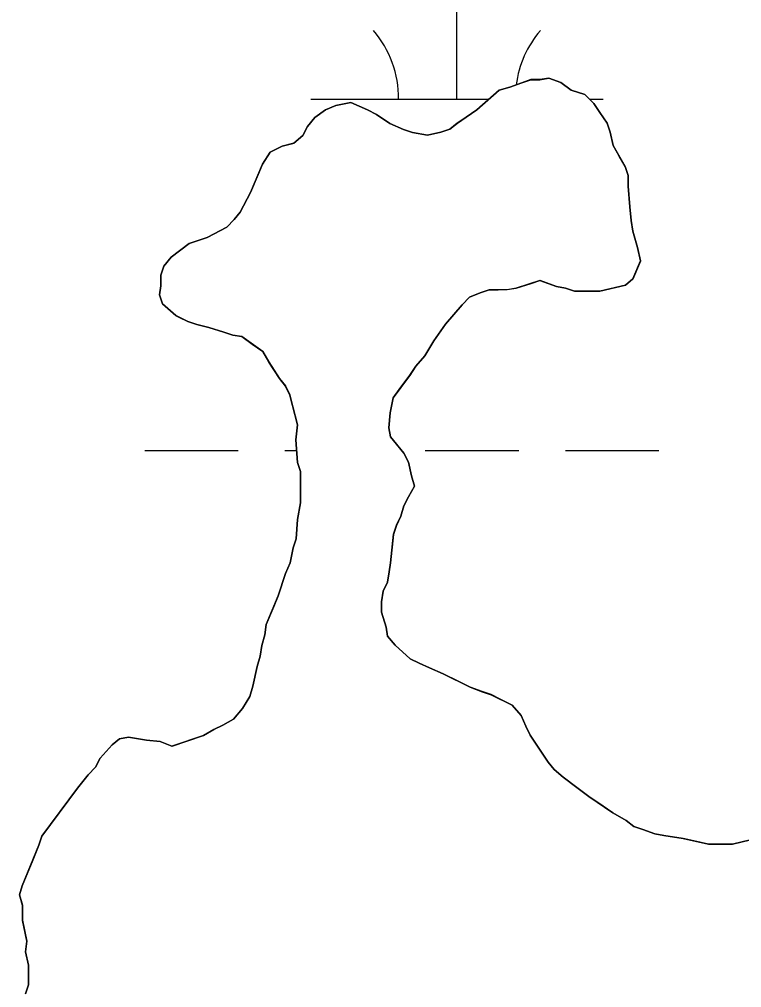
# Model space of a CAD drawing. Extents: x 3161564 to 3199464, y 849354 to 874788.
# Drawn here: x 3188549.7 to 3188796.9, y 857866.2 to 858197.4 of the extents above; entities that cross this region are included whole.
import ezdxf

# ---------------------------------------------------------------- set-up
doc = ezdxf.new("R2010")
doc.units = 0
for name, color, linetype in [('V-SITE-VEGE', 7, 'Continuous'), ('V-TOPO-SHOR', 7, 'Continuous'), ('V-WETL-SWMP', 7, 'Continuous')]:
    doc.layers.add(name, color=color, linetype=linetype)

msp = doc.modelspace()

# ---------------------------------------------------------------- linework, layer by layer
at = {"layer": 'V-SITE-VEGE'}
msp.add_lwpolyline([(3188551.76, 857864.13), (3188552.79, 857867.21), (3188552.78, 857873.88), (3188551.74, 857878.49), (3188552.25, 857882.08), (3188550.7, 857889.26), (3188550.69, 857894.39), (3188549.66, 857897.98), (3188550.68, 857901.06), (3188556.3, 857914.92), (3188557.33, 857917.99), (3188569.61, 857934.42), (3188573.2, 857939.05), (3188575.76, 857941.62), (3188577.29, 857944.7), (3188581.39, 857949.32), (3188583.95, 857951.37), (3188587.03, 857951.89), (3188593.18, 857950.87), (3188597.8, 857950.37), (3188601.9, 857948.83), (3188612.67, 857952.44), (3188616.26, 857954.5), (3188619.34, 857956.04), (3188622.92, 857958.1), (3188626, 857961.69), (3188628.55, 857965.8), (3188629.57, 857969.39), (3188631.1, 857976.06), (3188632.12, 857979.65), (3188632.63, 857983.25), (3188633.65, 857986.84), (3188634.16, 857990.43), (3188638.25, 858000.18), (3188640.8, 858007.88), (3188642.34, 858011.47), (3188643.35, 858016.6), (3188644.38, 858019.68), (3188644.88, 858026.35), (3188645.9, 858031.99), (3188645.88, 858042.77), (3188644.85, 858045.84), (3188644.32, 858053.53), (3188644.83, 858058.66), (3188642.25, 858068.92), (3188640.71, 858072), (3188638.65, 858074.56), (3188635.05, 858080.2), (3188633, 858083.78), (3188625.81, 858088.9), (3188622.73, 858089.41), (3188614.52, 858091.96), (3188610.41, 858092.98), (3188607.34, 858094), (3188603.23, 858096.05), (3188598.61, 858100.14), (3188597.58, 858103.22), (3188598.09, 858106.3), (3188598.08, 858109.89), (3188599.1, 858112.97), (3188601.66, 858116.05), (3188607.81, 858120.68), (3188613.96, 858122.74), (3188620.63, 858126.34), (3188623.19, 858128.9), (3188625.23, 858131.47), (3188628.81, 858138.15), (3188632.9, 858147.9), (3188635.46, 858152), (3188639.56, 858154.06), (3188643.66, 858155.09), (3188646.74, 858157.66), (3188648.27, 858160.74), (3188650.83, 858163.83), (3188654.42, 858166.39), (3188658.01, 858167.94), (3188663.13, 858168.97), (3188668.78, 858166.42), (3188671.86, 858164.88), (3188676.48, 858161.81), (3188681.1, 858159.77), (3188684.18, 858158.74), (3188689.31, 858157.73), (3188693.93, 858158.76), (3188697, 858159.79), (3188699.56, 858161.85), (3188702.64, 858163.9), (3188706.22, 858166.47), (3188713.91, 858173.15), (3188717.5, 858174.18), (3188721.6, 858175.73), (3188724.68, 858176.76), (3188727.75, 858176.76), (3188730.83, 858177.28), (3188734.94, 858175.74), (3188738.53, 858173.19), (3188743.15, 858171.65), (3188746.23, 858168.58), (3188748.29, 858165.51), (3188750.86, 858161.92), (3188751.88, 858158.84), (3188752.92, 858154.23), (3188757.03, 858147.05), (3188758.06, 858143.98), (3188758.07, 858140.39), (3188758.59, 858133.21), (3188759.11, 858128.59), (3188759.63, 858125), (3188761.18, 858119.36), (3188762.21, 858114.75), (3188759.65, 858108.59), (3188757.09, 858106.53), (3188748.38, 858104.47), (3188739.66, 858104.46), (3188736.58, 858105.48), (3188733.5, 858105.98), (3188727.85, 858108.03), (3188719.65, 858105.45), (3188716.57, 858104.93), (3188710.42, 858104.92), (3188707.34, 858103.89), (3188703.75, 858102.35), (3188701.19, 858099.78), (3188695.56, 858093.11), (3188691.47, 858087.46), (3188688.4, 858082.32), (3188685.32, 858078.73), (3188683.28, 858075.65), (3188677.64, 858067.95), (3188676.63, 858062.82), (3188676.12, 858057.69), (3188676.64, 858054.61), (3188681.26, 858048.97), (3188682.81, 858045.9), (3188683.84, 858041.28), (3188684.87, 858037.69), (3188682.82, 858034.1), (3188681.29, 858031.02), (3188680.27, 858027.43), (3188678.74, 858024.35), (3188677.71, 858021.27), (3188676.7, 858011.52), (3188675.69, 858004.85), (3188674.15, 858001.77), (3188673.64, 857998.18), (3188673.65, 857994.59), (3188675.2, 857989.46), (3188675.71, 857986.39), (3188678.28, 857983.31), (3188683.42, 857978.7), (3188686.5, 857977.17), (3188694.71, 857973.59), (3188703.95, 857968.99), (3188708.06, 857967.46), (3188711.13, 857966.44), (3188718.32, 857962.86), (3188721.4, 857959.27), (3188722.95, 857955.68), (3188724.49, 857952.6), (3188730.66, 857943.38), (3188732.71, 857940.82), (3188735.8, 857938.26), (3188744.53, 857931.6), (3188752.74, 857925.97), (3188757.36, 857923.41), (3188759.93, 857921.37), (3188763.01, 857920.35), (3188767.11, 857918.82), (3188776.86, 857917.29), (3188785.58, 857915.25), (3188793.79, 857915.26), (3188799.94, 857916.81)], dxfattribs=at)
at = {"layer": 'V-TOPO-SHOR'}
for points in [[(3188759.65, 858108.59), (3188762.21, 858114.75), (3188761.18, 858119.36), (3188759.63, 858125), (3188759.11, 858128.59), (3188758.59, 858133.21), (3188758.07, 858140.39), (3188758.06, 858143.98), (3188757.03, 858147.05), (3188754.98, 858150.64), (3188752.92, 858154.23), (3188751.89, 858158.84), (3188750.86, 858161.92), (3188748.29, 858165.51), (3188746.23, 858168.58), (3188743.15, 858171.65), (3188738.53, 858173.19), (3188734.94, 858175.74), (3188730.83, 858177.28), (3188727.75, 858176.76), (3188724.68, 858176.76), (3188721.6, 858175.73), (3188717.5, 858174.18), (3188713.91, 858173.15), (3188706.22, 858166.47), (3188702.64, 858163.9), (3188699.56, 858161.85), (3188697, 858159.79), (3188693.93, 858158.76), (3188689.31, 858157.73), (3188684.18, 858158.74), (3188681.1, 858159.77), (3188676.48, 858161.81), (3188671.86, 858164.88), (3188668.78, 858166.42), (3188663.13, 858168.97), (3188658.01, 858167.94), (3188654.42, 858166.39), (3188650.83, 858163.83), (3188648.27, 858160.74), (3188646.74, 858157.66), (3188643.66, 858155.09), (3188639.56, 858154.06), (3188635.46, 858152), (3188632.9, 858147.9), (3188631.37, 858144.3), (3188628.81, 858138.15), (3188625.23, 858131.47), (3188623.19, 858128.9), (3188620.63, 858126.34), (3188613.96, 858122.74), (3188610.89, 858121.71), (3188607.81, 858120.68), (3188601.66, 858116.05), (3188599.1, 858112.97), (3188598.08, 858109.89), (3188598.09, 858106.3), (3188597.58, 858103.22), (3188598.61, 858100.14), (3188603.23, 858096.05), (3188604.26, 858095.54), (3188607.34, 858094), (3188610.41, 858092.98), (3188614.52, 858091.96), (3188619.65, 858090.43), (3188622.73, 858089.41), (3188625.81, 858088.9), (3188629.4, 858086.34), (3188633, 858083.78), (3188635.05, 858080.2), (3188638.65, 858074.56), (3188640.71, 858072), (3188642.25, 858068.92), (3188643.28, 858064.82), (3188644.83, 858058.66), (3188644.32, 858053.53), (3188644.85, 858045.84), (3188645.88, 858042.77), (3188645.89, 858039.69), (3188645.89, 858035.07), (3188645.9, 858031.99), (3188644.88, 858026.35), (3188644.38, 858019.68), (3188643.35, 858016.6), (3188642.34, 858011.47), (3188640.8, 858007.88), (3188638.25, 858000.18), (3188636.72, 857996.59), (3188634.16, 857990.43), (3188633.65, 857986.84), (3188632.63, 857983.25), (3188632.12, 857979.65), (3188631.1, 857976.06), (3188629.57, 857969.39), (3188628.55, 857965.8), (3188626, 857961.69), (3188622.92, 857958.1), (3188619.34, 857956.04), (3188616.26, 857954.5), (3188612.67, 857952.44), (3188609.6, 857951.41)], [(3188799.94, 857916.81), (3188793.79, 857915.26), (3188789.17, 857915.26), (3188785.58, 857915.25), (3188781.48, 857916.27), (3188776.86, 857917.29), (3188770.19, 857918.31), (3188767.11, 857918.82), (3188763.01, 857920.35), (3188759.93, 857921.37), (3188757.36, 857923.42), (3188752.74, 857925.97), (3188747.61, 857929.56), (3188744.53, 857931.6), (3188740.42, 857934.68), (3188735.8, 857938.26), (3188732.71, 857940.82), (3188730.66, 857943.38), (3188728.6, 857946.46), (3188724.49, 857952.6), (3188722.95, 857955.68), (3188721.4, 857959.27), (3188718.32, 857962.86), (3188714.21, 857964.9), (3188711.13, 857966.44), (3188708.06, 857967.46), (3188703.95, 857968.99), (3188699.84, 857971.03), (3188694.71, 857973.59), (3188690.09, 857975.64), (3188686.5, 857977.17), (3188683.42, 857978.7), (3188678.28, 857983.31), (3188675.71, 857986.39), (3188675.2, 857989.46), (3188673.65, 857994.59), (3188673.64, 857998.18), (3188674.15, 858001.77), (3188675.69, 858004.85), (3188676.19, 858008.44), (3188676.7, 858011.52), (3188677.71, 858021.27), (3188678.74, 858024.35), (3188680.27, 858027.43), (3188681.29, 858031.02), (3188682.82, 858034.1), (3188684.87, 858037.69), (3188683.84, 858041.28), (3188682.81, 858045.9), (3188681.26, 858048.97), (3188678.69, 858052.05), (3188676.64, 858054.61), (3188676.12, 858057.69), (3188676.63, 858062.82), (3188677.64, 858067.95), (3188680.2, 858071.54), (3188683.28, 858075.65), (3188685.32, 858078.73), (3188688.4, 858082.32), (3188691.47, 858087.46), (3188695.56, 858093.11), (3188701.19, 858099.78), (3188703.75, 858102.35), (3188707.34, 858103.89), (3188710.42, 858104.92), (3188713.5, 858104.93), (3188716.57, 858104.94), (3188719.65, 858105.45), (3188724.78, 858107), (3188727.85, 858108.03), (3188733.5, 858105.98), (3188736.58, 858105.48), (3188739.66, 858104.46), (3188742.73, 858104.46), (3188748.38, 858104.47), (3188757.09, 858106.53), (3188759.65, 858108.59)], [(3188609.6, 857951.41), (3188604.98, 857949.86), (3188601.9, 857948.83), (3188597.8, 857950.37), (3188593.18, 857950.87), (3188587.03, 857951.89), (3188583.95, 857951.37), (3188581.39, 857949.32), (3188577.29, 857944.7), (3188575.76, 857941.62), (3188573.2, 857939.05), (3188569.61, 857934.42), (3188557.33, 857917.99)], [(3188557.33, 857917.99), (3188556.3, 857914.92), (3188554.26, 857909.78), (3188550.68, 857901.06), (3188549.66, 857897.98), (3188550.69, 857894.39), (3188550.7, 857889.26), (3188552.25, 857882.08), (3188551.74, 857878.49), (3188552.78, 857873.88), (3188552.79, 857867.21), (3188551.76, 857864.13)]]:
    msp.add_lwpolyline(points, dxfattribs=at)
at = {"layer": 'V-WETL-SWMP'}
for p, q in [((3188699.43, 858170.05), (3188699.43, 858206.05)), ((3188721.6, 858175.72), (3188724.68, 858176.75)), ((3188724.68, 858176.75), (3188727.75, 858176.75)), ((3188727.75, 858176.75), (3188730.83, 858177.27)), ((3188730.83, 858177.27), (3188734.94, 858175.74)), ((3188706.23, 858166.46), (3188713.91, 858173.14)), ((3188713.91, 858173.14), (3188717.5, 858174.18)), ((3188717.5, 858174.18), (3188721.6, 858175.72)), ((3188734.94, 858175.74), (3188738.53, 858173.18)), ((3188738.53, 858173.18), (3188743.15, 858171.65)), ((3188649.43, 858170.05), (3188710.35, 858170.05)), ((3188743.15, 858171.65), (3188746.23, 858168.57)), ((3188744.75, 858170.05), (3188749.43, 858170.05)), ((3188650.83, 858163.82), (3188654.42, 858166.39)), ((3188654.42, 858166.39), (3188658.01, 858167.93)), ((3188658.01, 858167.93), (3188663.14, 858168.97)), ((3188663.14, 858168.97), (3188668.78, 858166.41)), ((3188668.78, 858166.41), (3188671.86, 858164.88)), ((3188702.64, 858163.89), (3188706.23, 858166.46)), ((3188746.23, 858168.57), (3188748.29, 858165.5)), ((3188648.27, 858160.74), (3188650.83, 858163.82)), ((3188671.86, 858164.88), (3188676.48, 858161.8)), ((3188699.57, 858161.84), (3188702.64, 858163.89)), ((3188748.29, 858165.5), (3188750.86, 858161.91)), ((3188646.74, 858157.66), (3188648.27, 858160.74)), ((3188676.48, 858161.8), (3188681.1, 858159.76)), ((3188681.1, 858159.76), (3188684.18, 858158.74)), ((3188693.93, 858158.75), (3188697, 858159.78)), ((3188697, 858159.78), (3188699.57, 858161.84)), ((3188750.86, 858161.91), (3188751.89, 858158.84)), ((3188643.67, 858155.09), (3188646.74, 858157.66)), ((3188684.18, 858158.74), (3188689.31, 858157.72)), ((3188689.31, 858157.72), (3188693.93, 858158.75)), ((3188751.89, 858158.84), (3188752.92, 858154.22)), ((3188635.46, 858152), (3188639.56, 858154.06)), ((3188639.56, 858154.06), (3188643.67, 858155.09)), ((3188752.92, 858154.22), (3188757.04, 858147.05)), ((3188632.9, 858147.89), (3188635.46, 858152)), ((3188631.37, 858144.3), (3188632.9, 858147.89)), ((3188757.04, 858147.05), (3188758.07, 858143.97)), ((3188628.82, 858138.14), (3188631.37, 858144.3)), ((3188758.07, 858143.97), (3188758.07, 858140.38)), ((3188758.07, 858140.38), (3188758.59, 858133.2)), ((3188625.23, 858131.47), (3188628.82, 858138.14)), ((3188758.59, 858133.2), (3188759.11, 858128.59)), ((3188623.19, 858128.9), (3188625.23, 858131.47)), ((3188613.96, 858122.73), (3188620.63, 858126.33)), ((3188620.63, 858126.33), (3188623.19, 858128.9)), ((3188759.11, 858128.59), (3188759.63, 858125)), ((3188759.63, 858125), (3188761.18, 858119.36)), ((3188601.66, 858116.04), (3188607.81, 858120.67)), ((3188607.81, 858120.67), (3188613.96, 858122.73)), ((3188761.18, 858119.36), (3188762.21, 858114.74)), ((3188598.08, 858109.88), (3188599.1, 858112.96)), ((3188599.1, 858112.96), (3188601.66, 858116.04)), ((3188762.21, 858114.74), (3188759.66, 858108.58)), ((3188598.09, 858106.29), (3188598.08, 858109.88)), ((3188597.58, 858103.21), (3188598.09, 858106.29)), ((3188724.78, 858106.99), (3188719.65, 858105.45)), ((3188727.86, 858108.02), (3188724.78, 858106.99)), ((3188733.5, 858105.98), (3188727.86, 858108.02)), ((3188757.09, 858106.53), (3188748.38, 858104.46)), ((3188759.66, 858108.58), (3188757.09, 858106.53)), ((3188598.61, 858100.14), (3188597.58, 858103.21)), ((3188707.34, 858103.89), (3188703.76, 858102.34)), ((3188710.42, 858104.92), (3188707.34, 858103.89)), ((3188716.58, 858104.93), (3188710.42, 858104.92)), ((3188719.65, 858105.45), (3188716.58, 858104.93)), ((3188736.58, 858105.47), (3188733.5, 858105.98)), ((3188739.66, 858104.45), (3188736.58, 858105.47)), ((3188748.38, 858104.46), (3188739.66, 858104.45)), ((3188603.23, 858096.04), (3188598.61, 858100.14)), ((3188701.2, 858099.78), (3188695.56, 858093.1)), ((3188703.76, 858102.34), (3188701.2, 858099.78)), ((3188607.34, 858094), (3188603.23, 858096.04)), ((3188610.42, 858092.98), (3188607.34, 858094)), ((3188695.56, 858093.1), (3188691.47, 858087.45)), ((3188614.52, 858091.96), (3188610.42, 858092.98)), ((3188619.65, 858090.42), (3188614.52, 858091.96)), ((3188622.73, 858089.4), (3188619.65, 858090.42)), ((3188625.81, 858088.89), (3188622.73, 858089.4)), ((3188633, 858083.78), (3188625.81, 858088.89)), ((3188691.47, 858087.45), (3188688.4, 858082.32)), ((3188635.06, 858080.19), (3188633, 858083.78)), ((3188638.65, 858074.55), (3188635.06, 858080.19)), ((3188688.4, 858082.32), (3188685.33, 858078.72)), ((3188685.33, 858078.72), (3188683.28, 858075.64)), ((3188640.71, 858071.99), (3188638.65, 858074.55)), ((3188683.28, 858075.64), (3188680.21, 858071.53)), ((3188642.25, 858068.91), (3188640.71, 858071.99)), ((3188680.21, 858071.53), (3188677.65, 858067.94)), ((3188644.83, 858058.66), (3188642.25, 858068.91)), ((3188677.65, 858067.94), (3188676.63, 858062.81)), ((3188676.63, 858062.81), (3188676.12, 858057.68)), ((3188644.33, 858053.53), (3188644.83, 858058.66)), ((3188676.12, 858057.68), (3188676.64, 858054.6)), ((3188644.85, 858045.84), (3188644.33, 858053.53)), ((3188676.64, 858054.6), (3188678.7, 858052.04)), ((3188592.58, 858049.98), (3188624.58, 858049.98)), ((3188640.58, 858049.98), (3188644.57, 858049.98)), ((3188678.7, 858052.04), (3188681.27, 858048.97)), ((3188688.58, 858049.98), (3188720.58, 858049.98)), ((3188736.58, 858049.98), (3188768.58, 858049.98)), ((3188681.27, 858048.97), (3188682.81, 858045.89)), ((3188645.88, 858042.76), (3188644.85, 858045.84)), ((3188682.81, 858045.89), (3188683.84, 858041.28)), ((3188645.9, 858031.99), (3188645.88, 858042.76)), ((3188683.84, 858041.28), (3188684.87, 858037.69)), ((3188684.87, 858037.69), (3188682.83, 858034.09)), ((3188682.83, 858034.09), (3188681.29, 858031.01)), ((3188644.88, 858026.34), (3188645.9, 858031.99)), ((3188681.29, 858031.01), (3188680.27, 858027.42)), ((3188680.27, 858027.42), (3188678.74, 858024.34)), ((3188644.38, 858019.68), (3188644.88, 858026.34)), ((3188678.74, 858024.34), (3188677.72, 858021.26)), ((3188677.72, 858021.26), (3188676.7, 858011.52)), ((3188643.36, 858016.6), (3188644.38, 858019.68)), ((3188642.34, 858011.47), (3188643.36, 858016.6)), ((3188640.8, 858007.87), (3188642.34, 858011.47)), ((3188676.7, 858011.52), (3188676.2, 858008.44)), ((3188638.25, 858000.18), (3188640.8, 858007.87)), ((3188676.2, 858008.44), (3188675.69, 858004.85)), ((3188675.69, 858004.85), (3188674.15, 858001.77)), ((3188674.15, 858001.77), (3188673.65, 857998.18)), ((3188636.72, 857996.58), (3188638.25, 858000.18)), ((3188673.65, 857998.18), (3188673.65, 857994.59)), ((3188634.16, 857990.42), (3188636.72, 857996.58)), ((3188673.65, 857994.59), (3188675.2, 857989.46)), ((3188633.65, 857986.83), (3188634.16, 857990.42)), ((3188675.2, 857989.46), (3188675.71, 857986.38)), ((3188632.63, 857983.24), (3188633.65, 857986.83)), ((3188675.71, 857986.38), (3188678.28, 857983.31)), ((3188632.13, 857979.65), (3188632.63, 857983.24)), ((3188678.28, 857983.31), (3188683.42, 857978.7)), ((3188631.1, 857976.06), (3188632.13, 857979.65)), ((3188683.42, 857978.7), (3188686.5, 857977.16)), ((3188686.5, 857977.16), (3188690.09, 857975.63)), ((3188629.58, 857969.39), (3188631.1, 857976.06)), ((3188690.09, 857975.63), (3188694.71, 857973.59)), ((3188694.71, 857973.59), (3188703.95, 857968.98)), ((3188628.56, 857965.8), (3188629.58, 857969.39)), ((3188703.95, 857968.98), (3188708.06, 857967.45)), ((3188708.06, 857967.45), (3188711.14, 857966.43)), ((3188626, 857961.69), (3188628.56, 857965.8)), ((3188711.14, 857966.43), (3188718.32, 857962.85)), ((3188622.92, 857958.09), (3188626, 857961.69)), ((3188718.32, 857962.85), (3188721.41, 857959.26)), ((3188619.34, 857956.04), (3188622.92, 857958.09)), ((3188721.41, 857959.26), (3188722.95, 857955.67)), ((3188612.67, 857952.44), (3188616.26, 857954.49)), ((3188616.26, 857954.49), (3188619.34, 857956.04)), ((3188722.95, 857955.67), (3188724.49, 857952.6)), ((3188581.39, 857949.31), (3188583.95, 857951.37)), ((3188583.95, 857951.37), (3188587.03, 857951.89)), ((3188587.03, 857951.89), (3188593.19, 857950.87)), ((3188593.19, 857950.87), (3188597.8, 857950.36)), ((3188601.91, 857948.83), (3188612.67, 857952.44)), ((3188724.49, 857952.6), (3188730.66, 857943.38)), ((3188577.29, 857944.69), (3188581.39, 857949.31)), ((3188597.8, 857950.36), (3188601.91, 857948.83)), ((3188575.76, 857941.61), (3188577.29, 857944.69)), ((3188573.2, 857939.04), (3188575.76, 857941.61)), ((3188730.66, 857943.38), (3188732.72, 857940.81)), ((3188732.72, 857940.81), (3188735.8, 857938.25)), ((3188569.61, 857934.42), (3188573.2, 857939.04)), ((3188735.8, 857938.25), (3188740.42, 857934.67)), ((3188557.33, 857917.99), (3188569.61, 857934.42)), ((3188740.42, 857934.67), (3188744.53, 857931.6)), ((3188744.53, 857931.6), (3188747.61, 857929.55)), ((3188747.61, 857929.55), (3188752.74, 857925.97)), ((3188752.74, 857925.97), (3188757.36, 857923.41)), ((3188757.36, 857923.41), (3188759.93, 857921.36)), ((3188759.93, 857921.36), (3188763.01, 857920.34)), ((3188556.31, 857914.91), (3188557.33, 857917.99)), ((3188763.01, 857920.34), (3188767.12, 857918.81)), ((3188767.12, 857918.81), (3188770.19, 857918.3)), ((3188770.19, 857918.3), (3188776.86, 857917.28)), ((3188554.26, 857909.78), (3188556.31, 857914.91)), ((3188776.86, 857917.28), (3188781.48, 857916.26)), ((3188781.48, 857916.26), (3188785.59, 857915.25)), ((3188785.59, 857915.25), (3188793.79, 857915.26)), ((3188793.79, 857915.26), (3188799.95, 857916.8)), ((3188550.68, 857901.05), (3188554.26, 857909.78)), ((3188549.66, 857897.97), (3188550.68, 857901.05)), ((3188550.69, 857894.38), (3188549.66, 857897.97)), ((3188550.7, 857889.25), (3188550.69, 857894.38)), ((3188552.25, 857882.08), (3188550.7, 857889.25)), ((3188551.74, 857878.48), (3188552.25, 857882.08)), ((3188552.78, 857873.87), (3188551.74, 857878.48)), ((3188552.79, 857867.2), (3188552.78, 857873.87)), ((3188551.76, 857864.12), (3188552.79, 857867.2))]:
    msp.add_line(p, q, dxfattribs=at)
for centre, start, end in [((3188644.18, 858170.52), 359.2282, 40.7718), ((3188754.67, 858170.52), 139.2282, 172.6925)]:
    msp.add_arc(centre, 35.25, start, end, dxfattribs=at)

doc.saveas('drawing.dxf')
